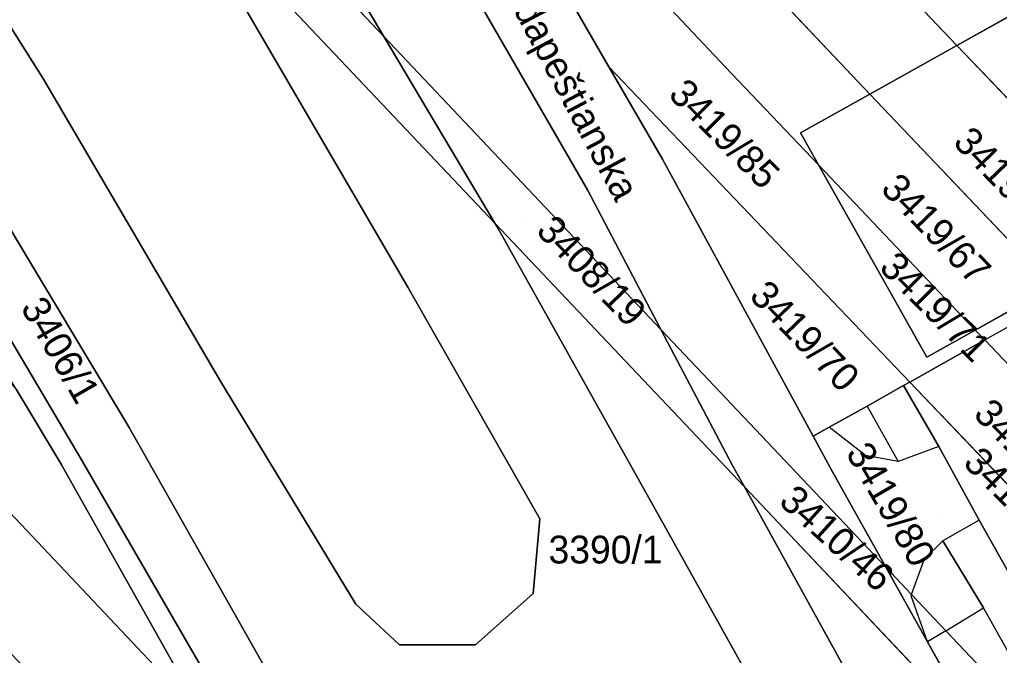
# Model space of a CAD drawing. Extents: x -262715 to -259381, y -1237238 to -1231182.
# Drawn here: x -261957.5 to -261887.2, y -1235895.6 to -1235850 of the extents above; entities that cross this region are included whole.
import ezdxf

# ---------------------------------------------------------------- set-up
doc = ezdxf.new("R2010")
doc.units = 0
for name, color, linetype in [('body_kn', 7, 'Continuous'), ('kladpar_druhypozemkov', 7, 'Continuous'), ('kladpar_hranice', 7, 'Continuous'), ('kladpar_parcelnecisla', 7, 'Continuous'), ('kladpar_plochy', 7, 'Continuous'), ('popisy', 7, 'Continuous'), ('zappar_hrandruhpozemk', 7, 'Continuous')]:
    doc.layers.add(name, color=color, linetype=linetype)

msp = doc.modelspace()

# ---------------------------------------------------------------- linework, layer by layer
at = {"layer": 'body_kn'}
for p, q in [((-261931.33, -1235851.2), (-261931.33, -1235851.2)), ((-261931.33, -1235851.2), (-261931.33, -1235851.2)), ((-261890.22, -1235851.84), (-261890.22, -1235851.84)), ((-261890.22, -1235851.84), (-261890.22, -1235851.84)), ((-261915.18, -1235853.36), (-261915.18, -1235853.36)), ((-261915.18, -1235853.36), (-261915.18, -1235853.36)), ((-261906.84, -1235853.37), (-261906.84, -1235853.37)), ((-261955.75, -1235854.26), (-261955.75, -1235854.26)), ((-261896.46, -1235855.33), (-261896.46, -1235855.33)), ((-261896.46, -1235855.33), (-261896.46, -1235855.33)), ((-261901.44, -1235858.12), (-261901.44, -1235858.12)), ((-261911.35, -1235859.99), (-261911.35, -1235859.99)), ((-261900.15, -1235860.4), (-261900.15, -1235860.4)), ((-261900.15, -1235860.4), (-261900.15, -1235860.4)), ((-261916.72, -1235862.21), (-261916.72, -1235862.21)), ((-261923.36, -1235864.6), (-261923.36, -1235864.6)), ((-261923.36, -1235864.6), (-261923.36, -1235864.6)), ((-261923.2, -1235864.87), (-261923.2, -1235864.87)), ((-261929.6, -1235869.2), (-261929.6, -1235869.2)), ((-261911.45, -1235872.23), (-261911.45, -1235872.23)), ((-261888.9, -1235872.27), (-261888.9, -1235872.27)), ((-261888.9, -1235872.27), (-261888.9, -1235872.27)), ((-261888.22, -1235872.98), (-261888.22, -1235872.98)), ((-261888.22, -1235872.98), (-261888.22, -1235872.98)), ((-261892.37, -1235874.21), (-261892.37, -1235874.21)), ((-261943.03, -1235875.99), (-261943.03, -1235875.99)), ((-261894.05, -1235876.26), (-261894.05, -1235876.26)), ((-261893.6, -1235876), (-261893.6, -1235876)), ((-261896.66, -1235877.73), (-261896.66, -1235877.73)), ((-261896.66, -1235877.73), (-261896.66, -1235877.73)), ((-261949.6, -1235879.27), (-261949.6, -1235879.27)), ((-261899.38, -1235879.25), (-261899.38, -1235879.25)), ((-261900.54, -1235879.88), (-261900.54, -1235879.88)), ((-261900.54, -1235879.88), (-261900.54, -1235879.88)), ((-261891.51, -1235880.62), (-261891.51, -1235880.62)), ((-261891.51, -1235880.62), (-261891.51, -1235880.62)), ((-261953.11, -1235881.41), (-261953.11, -1235881.41)), ((-261896.77, -1235881.27), (-261896.77, -1235881.27)), ((-261954.48, -1235881.89), (-261954.48, -1235881.89)), ((-261906.32, -1235881.99), (-261906.32, -1235881.99)), ((-261906.32, -1235881.99), (-261906.32, -1235881.99)), ((-261894.43, -1235881.7), (-261894.43, -1235881.7)), ((-261894.43, -1235881.7), (-261894.43, -1235881.7)), ((-261899.15, -1235882.44), (-261899.15, -1235882.44)), ((-261905.47, -1235883.52), (-261905.47, -1235883.52)), ((-261920.13, -1235885.82), (-261920.13, -1235885.82)), ((-261911.2, -1235886.32), (-261911.2, -1235886.32)), ((-261888.62, -1235885.91), (-261888.62, -1235885.91)), ((-261888.62, -1235885.91), (-261888.62, -1235885.91)), ((-261891.22, -1235887.41), (-261891.22, -1235887.41)), ((-261891.22, -1235887.41), (-261891.22, -1235887.41)), ((-261892.54, -1235888.7), (-261892.54, -1235888.7)), ((-261895.33, -1235889.29), (-261895.33, -1235889.29)), ((-261895.33, -1235889.29), (-261895.33, -1235889.29)), ((-261920.62, -1235891.19), (-261920.62, -1235891.19)), ((-261893.47, -1235891.25), (-261893.47, -1235891.25)), ((-261893.47, -1235891.25), (-261893.47, -1235891.25)), ((-261933.35, -1235891.94), (-261933.35, -1235891.94)), ((-261893.51, -1235891.36), (-261893.51, -1235891.36)), ((-261888.31, -1235892.22), (-261888.31, -1235892.22)), ((-261891.01, -1235893.86), (-261891.01, -1235893.86)), ((-261891.01, -1235893.86), (-261891.01, -1235893.86)), ((-261892.33, -1235894.66), (-261892.33, -1235894.66)), ((-261892.33, -1235894.66), (-261892.33, -1235894.66)), ((-261930.21, -1235894.86), (-261930.21, -1235894.86)), ((-261924.75, -1235894.88), (-261924.75, -1235894.88))]:
    msp.add_line(p, q, dxfattribs=at)
at = {"layer": 'kladpar_druhypozemkov'}
for p, q in [((-261905.93, -1235857.38), (-261905.93, -1235857.38)), ((-261921.26, -1235864.33), (-261921.26, -1235864.33)), ((-261890.44, -1235864.28), (-261890.44, -1235864.28)), ((-261895.59, -1235866.75), (-261895.59, -1235866.75)), ((-261899.71, -1235873.07), (-261899.71, -1235873.07)), ((-261903.7, -1235883.9), (-261903.7, -1235883.9)), ((-261891.7, -1235885.76), (-261891.7, -1235885.76)), ((-261915.71, -1235887.35), (-261915.71, -1235887.35))]:
    msp.add_line(p, q, dxfattribs=at)
at = {"layer": 'kladpar_hranice'}
for p, q in [((-261931.33, -1235851.2), (-261956.93, -1235824.12)), ((-261956.93, -1235824.12), (-261931.33, -1235851.2)), ((-261914.08, -1235826.74), (-261890.22, -1235851.84)), ((-261890.22, -1235851.84), (-261914.08, -1235826.74)), ((-261919.91, -1235830.55), (-261896.46, -1235855.33)), ((-261923.36, -1235864.6), (-261947.61, -1235838.94)), ((-261947.61, -1235838.94), (-261923.36, -1235864.6)), ((-261890.22, -1235851.84), (-261884.04, -1235848.38)), ((-261884.04, -1235848.38), (-261890.22, -1235851.84)), ((-261923.36, -1235864.6), (-261931.33, -1235851.2)), ((-261931.33, -1235851.2), (-261911.45, -1235872.23)), ((-261911.45, -1235872.23), (-261931.33, -1235851.2)), ((-261931.33, -1235851.2), (-261923.36, -1235864.6)), ((-261890.22, -1235851.84), (-261896.46, -1235855.33)), ((-261896.46, -1235855.33), (-261890.22, -1235851.84)), ((-261890.22, -1235851.84), (-261877.06, -1235865.63)), ((-261877.06, -1235865.63), (-261890.22, -1235851.84)), ((-261893.6, -1235876), (-261915.18, -1235853.36)), ((-261915.18, -1235853.36), (-261893.6, -1235876)), ((-261883.33, -1235869.15), (-261896.46, -1235855.33)), ((-261896.46, -1235855.33), (-261883.33, -1235869.15)), ((-261888.9, -1235872.27), (-261900.15, -1235860.4)), ((-261900.15, -1235860.4), (-261888.9, -1235872.27)), ((-261923.36, -1235864.6), (-261905.47, -1235883.52)), ((-261905.47, -1235883.52), (-261923.36, -1235864.6)), ((-261883.33, -1235869.15), (-261888.9, -1235872.27)), ((-261888.9, -1235872.27), (-261883.33, -1235869.15)), ((-261906.32, -1235881.99), (-261911.45, -1235872.23)), ((-261911.45, -1235872.23), (-261895.33, -1235889.29)), ((-261895.33, -1235889.29), (-261911.45, -1235872.23)), ((-261888.9, -1235872.27), (-261888.22, -1235872.98)), ((-261888.22, -1235872.98), (-261893.6, -1235876)), ((-261893.6, -1235876), (-261888.22, -1235872.98)), ((-261888.22, -1235872.98), (-261876.57, -1235885.25)), ((-261881.78, -1235888.4), (-261893.6, -1235876)), ((-261893.6, -1235876), (-261881.78, -1235888.4)), ((-261905.47, -1235883.52), (-261906.32, -1235881.99)), ((-261905.47, -1235883.52), (-261888.54, -1235901.44)), ((-261888.54, -1235901.44), (-261905.47, -1235883.52)), ((-261892.33, -1235894.66), (-261895.33, -1235889.29)), ((-261888.54, -1235901.44), (-261892.33, -1235894.66))]:
    msp.add_line(p, q, dxfattribs=at)
for points in [[(-262081.92, -1235688.22), (-262080.85, -1235679.13), (-262080.12, -1235672.98), (-262076.81, -1235676.94), (-262070.78, -1235681.04), (-262065.23, -1235682.78), (-262061.91, -1235682.39), (-262060.99, -1235680.29), (-262061.87, -1235677.16), (-262067.88, -1235669.57), (-262071.18, -1235665.59), (-262069.42, -1235664.16), (-262064.18, -1235659.88), (-262063.36, -1235659.18), (-262031.59, -1235693.69), (-262013.51, -1235721.8), (-261996.35, -1235748.74), (-261979.55, -1235774.83), (-261960.13, -1235804.5), (-261935.73, -1235843.8), (-261931.33, -1235851.2)], [(-262014.03, -1235788.7), (-262026.68, -1235770.18), (-262038.26, -1235753.76), (-262038.95, -1235752.79), (-262050.13, -1235737.71), (-262068.89, -1235713.4), (-262073.43, -1235707.73), (-262085.41, -1235692.75), (-262084, -1235691.81), (-262072.62, -1235706.19), (-262070.25, -1235709.18), (-262067.92, -1235712.13), (-262048.81, -1235736.4), (-262038.27, -1235751.02), (-262025.06, -1235769.46), (-262005.84, -1235797.58), (-261988.46, -1235824.18), (-261965.38, -1235860.68), (-261953.11, -1235881.41), (-261933.41, -1235915.49), (-261920, -1235939.19), (-261895.09, -1235984.6), (-261879.4, -1236012.74), (-261863.34, -1236041.51)], [(-261863.34, -1236041.51), (-261879.4, -1236012.74), (-261895.09, -1235984.6), (-261920, -1235939.19), (-261933.41, -1235915.49), (-261953.11, -1235881.41), (-261965.38, -1235860.68), (-261988.46, -1235824.18), (-262005.84, -1235797.58), (-262025.06, -1235769.46), (-262038.27, -1235751.02), (-262048.81, -1235736.4), (-262067.92, -1235712.13), (-262070.25, -1235709.18)], [(-261931.33, -1235851.2), (-261935.73, -1235843.8), (-261960.13, -1235804.5), (-261979.55, -1235774.83), (-261996.35, -1235748.74), (-262013.51, -1235721.8), (-262007.21, -1235718.92), (-262002.02, -1235726.66), (-261988.64, -1235746.76), (-261973.07, -1235770.72), (-261954.28, -1235799.67), (-261929.13, -1235840.69), (-261916.72, -1235862.21), (-261911.45, -1235872.23)], [(-261911.45, -1235872.23), (-261916.72, -1235862.21), (-261929.13, -1235840.69), (-261954.28, -1235799.67), (-261973.07, -1235770.72), (-261988.64, -1235746.76), (-262002.02, -1235726.66), (-262007.21, -1235718.92)], [(-262113.04, -1235733.41), (-262106.68, -1235729.36), (-262014.34, -1235825.78), (-261944.22, -1235900.15), (-261935.51, -1235915.64), (-261930.37, -1235924.8)], [(-261957.7, -1235876.52), (-261954.48, -1235881.89), (-261944.22, -1235900.15), (-262014.34, -1235825.78), (-262106.68, -1235729.36), (-262113.04, -1235733.41)], [(-262043.62, -1235737.36), (-262035.55, -1235748.56), (-262022.27, -1235766.94), (-262003.02, -1235795.01), (-261985.22, -1235821.68), (-261961.71, -1235859.09), (-261949.6, -1235879.27), (-261929.94, -1235914.05), (-261916.67, -1235937.68), (-261891.92, -1235982.24), (-261876.27, -1236011.18), (-261868.87, -1236023.76), (-261862.69, -1236038.39)], [(-261862.69, -1236038.39), (-261868.87, -1236023.76), (-261876.27, -1236011.18), (-261891.92, -1235982.24), (-261916.67, -1235937.68), (-261929.94, -1235914.05), (-261949.6, -1235879.27), (-261961.71, -1235859.09), (-261985.22, -1235821.68), (-262003.02, -1235795.01), (-262022.27, -1235766.94), (-262035.55, -1235748.56), (-262043.62, -1235737.36)], [(-261947.61, -1235838.94), (-261942.34, -1235847.33), (-261929.6, -1235869.2), (-261920.13, -1235885.82), (-261920.62, -1235891.19), (-261924.75, -1235894.88), (-261930.21, -1235894.86), (-261933.35, -1235891.94), (-261943.03, -1235875.99), (-261955.75, -1235854.26), (-261978.8, -1235817.63), (-262002.36, -1235782.12), (-262003.82, -1235779.47)], [(-262003.82, -1235779.47), (-262002.36, -1235782.12), (-261978.8, -1235817.63), (-261955.75, -1235854.26), (-261943.03, -1235875.99), (-261933.35, -1235891.94), (-261930.21, -1235894.86), (-261924.75, -1235894.88), (-261920.62, -1235891.19), (-261920.13, -1235885.82), (-261929.6, -1235869.2), (-261942.34, -1235847.33), (-261947.61, -1235838.94)], [(-261914.96, -1235952.41), (-261921.83, -1235940.02), (-261922.97, -1235937.99), (-261930.37, -1235924.8), (-261935.51, -1235915.64), (-261944.22, -1235900.15), (-261954.48, -1235881.89), (-261957.7, -1235876.52), (-261966.84, -1235861.31), (-261974, -1235849.89), (-261981.75, -1235837.53), (-261989.79, -1235824.69), (-261990.49, -1235823.64), (-262003.07, -1235804.87)], [(-261896.46, -1235855.33), (-261919.91, -1235830.55), (-261921.16, -1235829.22), (-261942.77, -1235806.52)], [(-261915.18, -1235853.36), (-261924.58, -1235837.08), (-261928.71, -1235830.14)], [(-261928.71, -1235830.14), (-261925.12, -1235833.95), (-261906.84, -1235853.37), (-261900.15, -1235860.4)], [(-261900.15, -1235860.4), (-261906.84, -1235853.37), (-261925.12, -1235833.95)], [(-261924.58, -1235837.08), (-261915.18, -1235853.36), (-261911.35, -1235859.99), (-261900.54, -1235879.88), (-261899.15, -1235882.44), (-261895.33, -1235889.29)], [(-261900.54, -1235879.88), (-261911.35, -1235859.99), (-261915.18, -1235853.36)], [(-261900.15, -1235860.4), (-261901.44, -1235858.12), (-261896.46, -1235855.33)], [(-261896.46, -1235855.33), (-261901.44, -1235858.12), (-261900.15, -1235860.4)], [(-261900.15, -1235860.4), (-261892.37, -1235874.21), (-261888.9, -1235872.27)], [(-261888.9, -1235872.27), (-261892.37, -1235874.21), (-261900.15, -1235860.4)], [(-261859.88, -1235978.54), (-261866.29, -1235967.03), (-261891.21, -1235922.23), (-261911.2, -1235886.32), (-261923.2, -1235864.87), (-261923.36, -1235864.6)], [(-261923.36, -1235864.6), (-261923.2, -1235864.87), (-261911.2, -1235886.32), (-261891.21, -1235922.23), (-261866.29, -1235967.03), (-261859.88, -1235978.54)], [(-261911.45, -1235872.23), (-261906.32, -1235881.99), (-261905.47, -1235883.52)], [(-261871.96, -1235890.11), (-261873.75, -1235888.22), (-261875, -1235886.91), (-261876.57, -1235885.25), (-261888.22, -1235872.98), (-261888.9, -1235872.27)], [(-261893.6, -1235876), (-261894.05, -1235876.26), (-261896.66, -1235877.73), (-261899.38, -1235879.25), (-261900.54, -1235879.88)], [(-261895.33, -1235889.29), (-261899.15, -1235882.44), (-261900.54, -1235879.88), (-261899.38, -1235879.25), (-261896.66, -1235877.73), (-261894.05, -1235876.26), (-261891.51, -1235880.62), (-261888.62, -1235885.91), (-261885.84, -1235890.85), (-261881.78, -1235888.4)], [(-261885.84, -1235890.85), (-261888.62, -1235885.91), (-261891.51, -1235880.62), (-261894.05, -1235876.26), (-261893.6, -1235876)], [(-261855.89, -1235972.34), (-261860.95, -1235964.08), (-261886.64, -1235917.65), (-261905.47, -1235883.52)], [(-261905.47, -1235883.52), (-261886.64, -1235917.65), (-261860.95, -1235964.08), (-261855.89, -1235972.34)], [(-261895.33, -1235889.29), (-261893.47, -1235891.25), (-261891.01, -1235893.86), (-261882.17, -1235903.21), (-261874.07, -1235911.78), (-261873.4, -1235912.48), (-261872, -1235913.97)], [(-261872, -1235913.97), (-261873.4, -1235912.48), (-261874.07, -1235911.78), (-261882.17, -1235903.21), (-261891.01, -1235893.86), (-261893.47, -1235891.25), (-261895.33, -1235889.29)], [(-261895.33, -1235889.29), (-261892.33, -1235894.66), (-261888.54, -1235901.44)]]:
    msp.add_lwpolyline(points, dxfattribs=at)
at = {"layer": 'kladpar_plochy'}
for points in [[(-262063.36, -1235659.18), (-262031.59, -1235693.69), (-262013.51, -1235721.8), (-261996.35, -1235748.74), (-261979.55, -1235774.83), (-261960.13, -1235804.5), (-261935.73, -1235843.8), (-261931.33, -1235851.2), (-261956.93, -1235824.12), (-261966.74, -1235808.5), (-261985.69, -1235779.24), (-262005.02, -1235752), (-262018.13, -1235733.76), (-262050.33, -1235691.31)], [(-261895.09, -1235984.6), (-261920, -1235939.19), (-261933.41, -1235915.49), (-261953.11, -1235881.41), (-261965.38, -1235860.68), (-261988.46, -1235824.18), (-262005.84, -1235797.58), (-262025.06, -1235769.46), (-262038.27, -1235751.02), (-262048.81, -1235736.4), (-262067.92, -1235712.13), (-262070.25, -1235709.18), (-262043.62, -1235737.36), (-262035.55, -1235748.56), (-262022.27, -1235766.94), (-262003.02, -1235795.01), (-261985.22, -1235821.68), (-261961.71, -1235859.09), (-261949.6, -1235879.27), (-261929.94, -1235914.05), (-261916.67, -1235937.68), (-261891.92, -1235982.24)], [(-262100.2, -1235725.91), (-261960.85, -1235873.17), (-261957.7, -1235876.52), (-261954.48, -1235881.89), (-261944.22, -1235900.15), (-262014.34, -1235825.78), (-262106.68, -1235729.36)], [(-262043.62, -1235737.36), (-262003.82, -1235779.47), (-262002.36, -1235782.12), (-261978.8, -1235817.63), (-261955.75, -1235854.26), (-261943.03, -1235875.99), (-261933.35, -1235891.94), (-261930.21, -1235894.86), (-261924.75, -1235894.88), (-261920.62, -1235891.19), (-261920.13, -1235885.82), (-261929.6, -1235869.2), (-261942.34, -1235847.33), (-261947.61, -1235838.94), (-261923.36, -1235864.6), (-261923.2, -1235864.87), (-261911.2, -1235886.32), (-261891.21, -1235922.23), (-261866.29, -1235967.03)], [(-261891.92, -1235982.24), (-261916.67, -1235937.68), (-261929.94, -1235914.05), (-261949.6, -1235879.27), (-261961.71, -1235859.09), (-261985.22, -1235821.68), (-262003.02, -1235795.01), (-262022.27, -1235766.94), (-262035.55, -1235748.56)], [(-262038.27, -1235751.02), (-262025.06, -1235769.46), (-262005.84, -1235797.58), (-261988.46, -1235824.18), (-261965.38, -1235860.68), (-261953.11, -1235881.41), (-261933.41, -1235915.49), (-261920, -1235939.19), (-261895.09, -1235984.6)], [(-261896.63, -1235985.47), (-261914.96, -1235952.41), (-261921.83, -1235940.02), (-261922.97, -1235937.99), (-261930.37, -1235924.8), (-261935.51, -1235915.64), (-261944.22, -1235900.15), (-261954.48, -1235881.89), (-261957.7, -1235876.52), (-261966.84, -1235861.31), (-261974, -1235849.89), (-261981.75, -1235837.53), (-261989.79, -1235824.69), (-261990.49, -1235823.64), (-262003.07, -1235804.87), (-262007.11, -1235798.84), (-262014.03, -1235788.7), (-262026.68, -1235770.18), (-262038.26, -1235753.76)], [(-261924.58, -1235837.08), (-261915.18, -1235853.36), (-261911.35, -1235859.99), (-261900.54, -1235879.88), (-261899.15, -1235882.44), (-261895.33, -1235889.29), (-261911.45, -1235872.23), (-261916.72, -1235862.21), (-261929.13, -1235840.69)]]:
    msp.add_lwpolyline(points, dxfattribs=at)
for points in [[(-261931.33, -1235851.2), (-261935.73, -1235843.8), (-261960.13, -1235804.5), (-261979.55, -1235774.83), (-261996.35, -1235748.74), (-262013.51, -1235721.8), (-262007.21, -1235718.92), (-262002.02, -1235726.66), (-261988.64, -1235746.76), (-261973.07, -1235770.72), (-261954.28, -1235799.67), (-261929.13, -1235840.69), (-261916.72, -1235862.21), (-261911.45, -1235872.23)], [(-262113.04, -1235733.41), (-262106.68, -1235729.36), (-262014.34, -1235825.78), (-261944.22, -1235900.15), (-261935.51, -1235915.64), (-261930.37, -1235924.8), (-262054.74, -1235793.22), (-262072.69, -1235774.89), (-262088.9, -1235758.49)], [(-261961.64, -1235776.72), (-261961.35, -1235777.03), (-261952.78, -1235786.04), (-261951, -1235787.91), (-261946.38, -1235792.77), (-261940.21, -1235799.25), (-261929.11, -1235810.93), (-261917.43, -1235828.93), (-261914.08, -1235826.74), (-261890.22, -1235851.84), (-261896.46, -1235855.33), (-261919.91, -1235830.55), (-261921.16, -1235829.22), (-261942.77, -1235806.52), (-261949.4, -1235795.38)], [(-261947.61, -1235838.94), (-261942.34, -1235847.33), (-261929.6, -1235869.2), (-261920.13, -1235885.82), (-261920.62, -1235891.19), (-261924.75, -1235894.88), (-261930.21, -1235894.86), (-261933.35, -1235891.94), (-261943.03, -1235875.99), (-261955.75, -1235854.26), (-261978.8, -1235817.63), (-262002.36, -1235782.12), (-262003.82, -1235779.47), (-261955.51, -1235830.58)], [(-261914.08, -1235826.74), (-261908.28, -1235822.95), (-261884.04, -1235848.38), (-261890.22, -1235851.84)], [(-261931.33, -1235851.2), (-261923.36, -1235864.6), (-261947.61, -1235838.94), (-261956.93, -1235824.12)], [(-261915.18, -1235853.36), (-261924.58, -1235837.08), (-261928.71, -1235830.14), (-261925.12, -1235833.95), (-261906.84, -1235853.37), (-261900.15, -1235860.4), (-261892.37, -1235874.21), (-261888.9, -1235872.27), (-261888.22, -1235872.98), (-261893.6, -1235876)], [(-261919.91, -1235830.55), (-261896.46, -1235855.33), (-261901.44, -1235858.12), (-261900.15, -1235860.4), (-261906.84, -1235853.37), (-261925.12, -1235833.95)], [(-261890.22, -1235851.84), (-261884.04, -1235848.38), (-261873.73, -1235859.2), (-261870.89, -1235862.18), (-261877.06, -1235865.63)], [(-261923.36, -1235864.6), (-261931.33, -1235851.2), (-261911.45, -1235872.23), (-261906.32, -1235881.99), (-261905.47, -1235883.52)], [(-261896.46, -1235855.33), (-261890.22, -1235851.84), (-261877.06, -1235865.63), (-261883.33, -1235869.15)], [(-261900.54, -1235879.88), (-261911.35, -1235859.99), (-261915.18, -1235853.36), (-261893.6, -1235876), (-261894.05, -1235876.26), (-261896.66, -1235877.73), (-261899.38, -1235879.25)], [(-261896.46, -1235855.33), (-261883.33, -1235869.15), (-261888.9, -1235872.27), (-261900.15, -1235860.4), (-261901.44, -1235858.12)], [(-261900.15, -1235860.4), (-261888.9, -1235872.27), (-261892.37, -1235874.21)], [(-261859.88, -1235978.54), (-261866.29, -1235967.03), (-261891.21, -1235922.23), (-261911.2, -1235886.32), (-261923.2, -1235864.87), (-261923.36, -1235864.6), (-261905.47, -1235883.52), (-261886.64, -1235917.65), (-261860.95, -1235964.08), (-261855.89, -1235972.34)], [(-261888.9, -1235872.27), (-261883.33, -1235869.15), (-261882.66, -1235869.85), (-261875, -1235877.88), (-261871.11, -1235881.96), (-261869.37, -1235883.79), (-261867.8, -1235885.43), (-261868.27, -1235885.69), (-261867.25, -1235887.45), (-261867.77, -1235887.75), (-261871.96, -1235890.11), (-261873.75, -1235888.22), (-261875, -1235886.91), (-261876.57, -1235885.25), (-261888.22, -1235872.98)], [(-261906.32, -1235881.99), (-261911.45, -1235872.23), (-261895.33, -1235889.29), (-261892.33, -1235894.66), (-261888.54, -1235901.44), (-261905.47, -1235883.52)], [(-261881.78, -1235888.4), (-261893.6, -1235876), (-261888.22, -1235872.98), (-261876.57, -1235885.25)], [(-261895.33, -1235889.29), (-261899.15, -1235882.44), (-261900.54, -1235879.88), (-261899.38, -1235879.25), (-261896.66, -1235877.73), (-261894.05, -1235876.26), (-261891.51, -1235880.62), (-261888.62, -1235885.91), (-261885.84, -1235890.85), (-261881.78, -1235888.4), (-261879.08, -1235891.24), (-261877.3, -1235893.11), (-261879.58, -1235894.39), (-261870.24, -1235910.71), (-261872.81, -1235912.15), (-261872, -1235913.97), (-261873.4, -1235912.48), (-261874.07, -1235911.78), (-261882.17, -1235903.21), (-261891.01, -1235893.86), (-261893.47, -1235891.25)], [(-261885.84, -1235890.85), (-261888.62, -1235885.91), (-261891.51, -1235880.62), (-261894.05, -1235876.26), (-261893.6, -1235876), (-261881.78, -1235888.4)], [(-261855.48, -1235971.71), (-261855.89, -1235972.34), (-261860.95, -1235964.08), (-261886.64, -1235917.65), (-261905.47, -1235883.52), (-261888.54, -1235901.44), (-261881.57, -1235913.92), (-261875, -1235925.74), (-261874.42, -1235926.78), (-261861.16, -1235950.65), (-261860, -1235952.73), (-261855.61, -1235960.62), (-261854.26, -1235962.83), (-261852.07, -1235966.41)], [(-261892.33, -1235894.66), (-261895.33, -1235889.29), (-261893.47, -1235891.25), (-261891.01, -1235893.86), (-261882.17, -1235903.21), (-261874.07, -1235911.78), (-261873.4, -1235912.48), (-261872, -1235913.97), (-261869.98, -1235918.49), (-261867.65, -1235922.62), (-261863.75, -1235928.29), (-261874.89, -1235916.22), (-261875, -1235916.11), (-261888.54, -1235901.44)]]:
    msp.add_lwpolyline(points, close=True, dxfattribs=at)
at = {"layer": 'zappar_hrandruhpozemk'}
for p, q in [((-261888.22, -1235872.98), (-261882.66, -1235869.85)), ((-261896.66, -1235877.73), (-261894.43, -1235881.7)), ((-261896.77, -1235881.27), (-261899.38, -1235879.25)), ((-261891.51, -1235880.62), (-261894.43, -1235881.7)), ((-261894.43, -1235881.7), (-261896.77, -1235881.27)), ((-261888.62, -1235885.91), (-261891.22, -1235887.41)), ((-261892.54, -1235888.7), (-261891.22, -1235887.41)), ((-261893.47, -1235891.25), (-261892.54, -1235888.7)), ((-261893.51, -1235891.36), (-261893.47, -1235891.25)), ((-261892.33, -1235894.66), (-261893.51, -1235891.36)), ((-261891.01, -1235893.86), (-261888.31, -1235892.22)), ((-261882.17, -1235903.21), (-261888.31, -1235892.22)), ((-261891.01, -1235893.86), (-261892.33, -1235894.66))]:
    msp.add_line(p, q, dxfattribs=at)
msp.add_lwpolyline([(-261891.22, -1235887.41), (-261888.31, -1235892.22), (-261891.22, -1235887.41)], dxfattribs=at)

# ---------------------------------------------------------------- texts
at = {"layer": 'kladpar_parcelnecisla'}
for s, rotation, p in [('3419/85', 315, (-261911.004, -1235855.45)), ('3419/63', 314, (-261890.58, -1235858.87)), ('3419/67', 314, (-261895.766, -1235862.217)), ('3408/19', 314, (-261920.492, -1235865.228)), ('3419/71', 315, (-261895.88, -1235867.874)), ('3419/70', 314, (-261905.197, -1235869.905)), ('3406/1', 300, (-261957.433, -1235870.649)), ('3419/86', 314, (-261889.12, -1235878.391)), ('3419/80', 300, (-261898.234, -1235881.089)), ('3419/72', 315, (-261889.861, -1235881.894)), ('3410/46', 318, (-261903.081, -1235884.71))]:
    msp.add_text(s, height=2, rotation=rotation, dxfattribs=at).set_placement(p)
msp.add_text('3390/1', height=2, dxfattribs=at).set_placement((-261919.517, -1235889.03))
at = {"layer": 'popisy'}
msp.add_text('Budapeštianska', height=2, rotation=298, dxfattribs=at).set_placement((-261923.614, -1235846.359))

doc.saveas('drawing.dxf')
